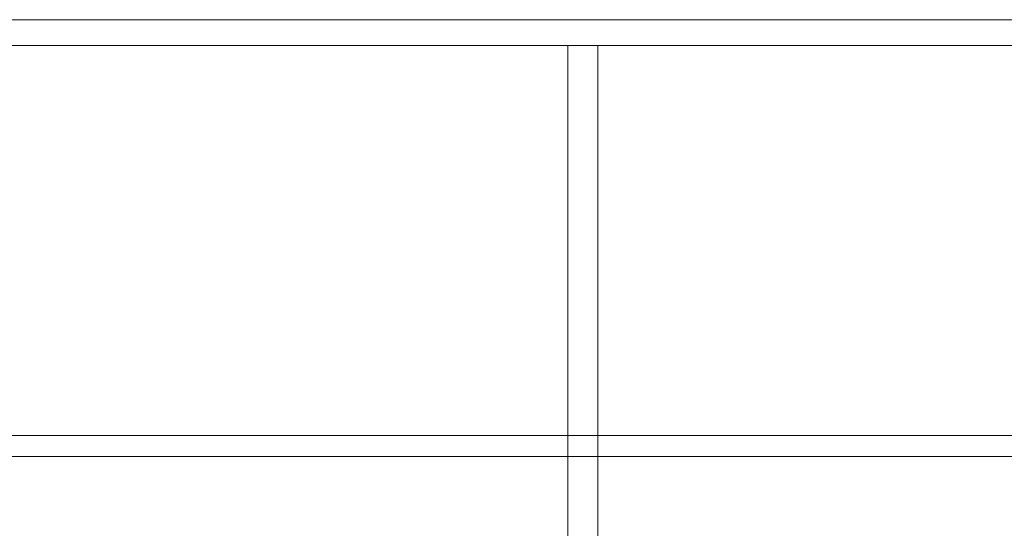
# Model space of a CAD drawing. Header units: millimetres. Extents: x -2233 to 61924, y -68080 to 6847.
# Tile 321 of 656: x -652 to 488, y -32289 to -31700. Entities that reach past the tile are written whole.
import ezdxf

# ---------------------------------------------------------------- set-up
doc = ezdxf.new("R2010")
doc.units = ezdxf.units.MM
doc.layers.add('frontal_C03', color=7, linetype='Continuous', lineweight=0)
doc.layers.add('frontal_tolva', color=7, linetype='Continuous', lineweight=0)

msp = doc.modelspace()

# ---------------------------------------------------------------- linework, layer by layer
at = {"layer": 'frontal_C03'}
for p, q in [((-1300, -32181.172), (1300, -32181.172)), ((1300, -32205.534), (-1300, -32205.534))]:
    msp.add_line(p, q, dxfattribs=at)
at = {"layer": 'frontal_tolva'}
for p, q in [((-1725, -31700), (1725, -31700)), ((-1725, -31730), (1725, -31730)), ((-17.5, -32700), (-17.5, -31730)), ((-17.5, -31730), (17.5, -31730)), ((17.5, -32700), (17.5, -31730))]:
    msp.add_line(p, q, dxfattribs=at)

doc.saveas('drawing.dxf')
